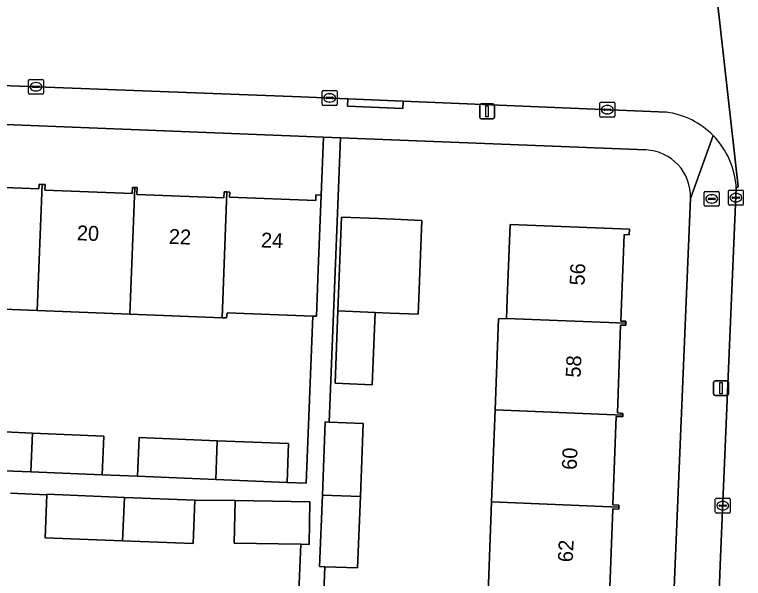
# Model space of a CAD drawing. Extents: x 160077 to 160948, y 386481 to 387498.
# Drawn here: x 160763.55 to 160812.49, y 386635.22 to 386673.05 of the extents above; entities that cross this region are included whole.
import ezdxf

# ---------------------------------------------------------------- set-up
doc = ezdxf.new("R2010")
doc.units = 0
for name, color, linetype in [('IMGEO_Brandkraan', 7, 'Continuous'), ('IMGEO_Erf', 7, 'Continuous'), ('IMGEO_Kolk', 7, 'Continuous'), ('IMGEO_Lichtmast', 7, 'Continuous'), ('IMGEO_Pand', 7, 'Continuous'), ('IMGEO_Pand_nummerreeks', 7, 'Continuous'), ('IMGEO_Rijbaan_lokaal_open', 7, 'Continuous'), ('IMGEO_Voetpad_open', 7, 'Continuous')]:
    doc.layers.add(name, color=color, linetype=linetype)

msp = doc.modelspace()

# ---------------------------------------------------------------- linework, layer by layer
at = {"layer": 'IMGEO_Brandkraan'}
for p, q in [((160809.863, 386660.258), (160809.863, 386661.11)), ((160809.938, 386661.184), (160810.79, 386661.184)), ((160810.351, 386660.964), (160810.376, 386660.964)), ((160810.864, 386661.11), (160810.864, 386660.258)), ((160810.122, 386660.678), (160810.122, 386660.69)), ((160810.56, 386660.641), (160810.162, 386660.641)), ((160810.165, 386660.727), (160810.563, 386660.727)), ((160810.374, 386660.404), (160810.349, 386660.404)), ((160810.606, 386660.69), (160810.606, 386660.678)), ((160810.79, 386660.184), (160809.938, 386660.184))]:
    msp.add_line(p, q, dxfattribs=at)
for points in [[(160809.863, 386660.258), (160809.863, 386661.11)], [(160809.938, 386661.184), (160810.79, 386661.184)], [(160810.864, 386661.11), (160810.864, 386660.258)], [(160810.79, 386660.184), (160809.938, 386660.184)]]:
    msp.add_lwpolyline(points, dxfattribs=at)
for centre, radius, start, end in [((160809.94, 386661.108), 0.0765, 91.552, 178.448), ((160809.94, 386661.108), 0.0765, 91.552, 178.448), ((160810.788, 386661.108), 0.0765, 1.552, 88.448), ((160810.788, 386661.108), 0.0765, 1.552, 88.448), ((160810.162, 386660.687), 0.0403, 85.8775, 175.7526), ((160810.159, 386660.677), 0.0366, 178.938, 274.7102), ((160810.563, 386660.684), 0.043, 264.8664, 352.4533), ((160810.567, 386660.689), 0.0386, 1.7309, 96.639), ((160809.94, 386660.26), 0.0765, 181.552, 268.448), ((160809.94, 386660.26), 0.0765, 181.552, 268.448), ((160810.788, 386660.26), 0.0765, 271.552, 358.448), ((160810.788, 386660.26), 0.0765, 271.552, 358.448)]:
    msp.add_arc(centre, radius, start, end, dxfattribs=at)
for centre, major_axis, ratio, start_param, end_param in [((160810.35, 386660.684), (-0.387, 0.002), 0.722429, 4.712389, 7.853982), ((160810.375, 386660.684), (-0.39, 0.002), 0.717154, 1.570796, 4.712389)]:
    msp.add_ellipse(centre, major_axis=major_axis, ratio=ratio, start_param=start_param, end_param=end_param, dxfattribs=at)
at = {"layer": 'IMGEO_Erf'}
for points in [[(160759.369, 386661.58), (160765.188, 386661.36), (160765.2, 386661.664), (160765.398, 386661.657), (160765.597, 386661.649), (160765.583, 386661.277), (160771.454, 386661.043), (160771.47, 386661.448), (160771.622, 386661.442), (160771.775, 386661.435), (160771.758, 386660.986), (160777.607, 386660.753), (160777.623, 386661.153), (160777.812, 386661.146), (160778.002, 386661.138), (160777.988, 386660.799), (160783.77, 386660.568), (160783.785, 386660.944), (160784.143, 386660.93), (160784.298, 386664.825), (160710.106, 386667.774)], [(160805.936, 386663.965), (160785.43, 386664.78), (160784.672, 386645.705), (160786.967, 386645.614), (160786.773, 386640.705), (160786.584, 386635.921), (160784.384, 386636.008), (160783.785, 386620.893), (160783.537, 386614.798), (160804.844, 386613.93)], [(160807.05, 386615.957), (160808.932, 386660.717)], [(160795.351, 386634.223), (160795.583, 386640.347), (160795.818, 386646.524), (160796.05, 386652.641), (160796.583, 386652.663), (160796.632, 386653.966), (160796.822, 386658.962), (160804.836, 386658.658), (160804.821, 386658.281), (160804.486, 386658.294), (160804.266, 386652.489), (160804.603, 386652.476), (160804.597, 386652.338), (160804.592, 386652.201), (160804.241, 386652.214), (160804.026, 386646.323), (160804.395, 386646.292), (160804.39, 386646.178), (160804.386, 386646.064), (160803.941, 386646.081), (160803.716, 386640.149), (160804.135, 386640.133), (160804.13, 386640), (160804.124, 386639.865), (160803.722, 386639.88), (160803.5, 386634.021)], [(160762.383, 386645.067), (160764.751, 386644.969), (160769.538, 386644.771), (160769.431, 386642.167), (160771.818, 386642.07), (160771.925, 386644.674), (160777.165, 386644.458), (160781.952, 386644.26), (160781.845, 386641.656), (160783.125, 386641.603), (160783.572, 386652.817), (160777.825, 386653.046), (160777.779, 386652.695), (160777.485, 386652.707), (160771.293, 386652.951), (160765.07, 386653.196), (160758.926, 386653.439)], [(160758.091, 386630.27), (160764.211, 386630.003), (160770.472, 386629.731), (160776.498, 386629.469), (160776.859, 386629.453), (160776.84, 386629.199), (160782.415, 386628.96), (160782.782, 386637.507), (160778.308, 386637.581), (160778.356, 386640.441), (160775.653, 386640.471), (160775.538, 386637.558), (160770.807, 386637.746), (160765.615, 386637.952), (160765.729, 386640.833), (160763.269, 386640.93)]]:
    msp.add_lwpolyline(points, dxfattribs=at)
msp.add_lwpolyline([(160785.073, 386648.315), (160785.257, 386653.161), (160785.496, 386659.456), (160787.992, 386659.357), (160789.023, 386659.316), (160790.896, 386659.242), (160790.688, 386654.011), (160790.646, 386652.946), (160788.773, 386653.018), (160787.753, 386653.057), (160787.569, 386648.216)], close=True, dxfattribs=at)
msp.add_arc((160805.808, 386660.841), 3.127, 357.7259, 87.6519, dxfattribs=at)
at = {"layer": 'IMGEO_Kolk'}
for p, q in [((160764.486, 386667.773), (160764.486, 386668.625)), ((160764.561, 386668.699), (160765.413, 386668.699)), ((160764.788, 386668.242), (160765.186, 386668.242)), ((160764.974, 386668.479), (160764.999, 386668.479)), ((160765.487, 386668.625), (160765.487, 386667.773)), ((160764.745, 386668.193), (160764.745, 386668.205)), ((160765.183, 386668.156), (160764.785, 386668.156)), ((160764.997, 386667.919), (160764.972, 386667.919)), ((160765.229, 386668.205), (160765.229, 386668.193)), ((160784.207, 386667.027), (160784.207, 386667.879)), ((160784.282, 386667.953), (160785.134, 386667.953)), ((160785.208, 386667.879), (160785.208, 386667.027)), ((160765.413, 386667.699), (160764.561, 386667.699)), ((160784.466, 386667.447), (160784.466, 386667.459)), ((160784.904, 386667.41), (160784.506, 386667.41)), ((160784.509, 386667.496), (160784.907, 386667.496)), ((160784.695, 386667.733), (160784.72, 386667.733)), ((160784.95, 386667.459), (160784.95, 386667.447)), ((160785.134, 386666.953), (160784.282, 386666.953)), ((160784.718, 386667.173), (160784.693, 386667.173)), ((160802.855, 386666.241), (160802.855, 386667.093)), ((160802.93, 386667.167), (160803.782, 386667.167)), ((160803.343, 386666.947), (160803.368, 386666.947)), ((160803.856, 386667.093), (160803.856, 386666.241)), ((160803.114, 386666.661), (160803.114, 386666.673)), ((160803.552, 386666.624), (160803.154, 386666.624)), ((160803.157, 386666.71), (160803.555, 386666.71)), ((160803.366, 386666.387), (160803.341, 386666.387)), ((160803.598, 386666.673), (160803.598, 386666.661)), ((160803.782, 386666.167), (160802.93, 386666.167)), ((160811.482, 386660.338), (160811.482, 386661.19)), ((160811.557, 386661.264), (160812.409, 386661.264)), ((160811.97, 386661.044), (160811.995, 386661.044)), ((160812.483, 386661.19), (160812.483, 386660.338)), ((160811.741, 386660.758), (160811.741, 386660.77)), ((160812.179, 386660.721), (160811.781, 386660.721)), ((160811.784, 386660.807), (160812.182, 386660.807)), ((160811.993, 386660.484), (160811.968, 386660.484)), ((160812.225, 386660.77), (160812.225, 386660.758)), ((160812.409, 386660.264), (160811.557, 386660.264)), ((160810.603, 386639.674), (160810.603, 386640.526)), ((160810.678, 386640.6), (160811.53, 386640.6)), ((160811.091, 386640.38), (160811.116, 386640.38)), ((160811.604, 386640.526), (160811.604, 386639.674)), ((160810.862, 386640.094), (160810.862, 386640.106)), ((160811.3, 386640.057), (160810.902, 386640.057)), ((160810.905, 386640.143), (160811.303, 386640.143)), ((160811.346, 386640.106), (160811.346, 386640.094)), ((160811.53, 386639.6), (160810.678, 386639.6)), ((160811.114, 386639.82), (160811.089, 386639.82))]:
    msp.add_line(p, q, dxfattribs=at)
for points in [[(160764.486, 386667.773), (160764.486, 386668.625)], [(160764.561, 386668.699), (160765.413, 386668.699)], [(160765.487, 386668.625), (160765.487, 386667.773)], [(160784.207, 386667.027), (160784.207, 386667.879)], [(160784.282, 386667.953), (160785.134, 386667.953)], [(160785.208, 386667.879), (160785.208, 386667.027)], [(160765.413, 386667.699), (160764.561, 386667.699)], [(160785.134, 386666.953), (160784.282, 386666.953)], [(160802.855, 386666.241), (160802.855, 386667.093)], [(160802.93, 386667.167), (160803.782, 386667.167)], [(160803.856, 386667.093), (160803.856, 386666.241)], [(160803.782, 386666.167), (160802.93, 386666.167)], [(160811.482, 386660.338), (160811.482, 386661.19)], [(160811.557, 386661.264), (160812.409, 386661.264)], [(160812.483, 386661.19), (160812.483, 386660.338)], [(160812.409, 386660.264), (160811.557, 386660.264)], [(160810.603, 386639.674), (160810.603, 386640.526)], [(160810.678, 386640.6), (160811.53, 386640.6)], [(160811.604, 386640.526), (160811.604, 386639.674)], [(160811.53, 386639.6), (160810.678, 386639.6)]]:
    msp.add_lwpolyline(points, dxfattribs=at)
for centre, radius, start, end in [((160764.563, 386668.623), 0.0765, 91.552, 178.448), ((160764.563, 386668.623), 0.0765, 91.552, 178.448), ((160764.785, 386668.202), 0.0403, 85.8775, 175.7526), ((160765.19, 386668.204), 0.0386, 1.7309, 96.639), ((160765.411, 386668.623), 0.0765, 1.552, 88.448), ((160765.411, 386668.623), 0.0765, 1.552, 88.448), ((160764.563, 386667.775), 0.0765, 181.552, 268.448), ((160764.563, 386667.775), 0.0765, 181.552, 268.448), ((160764.782, 386668.192), 0.0366, 178.938, 274.7102), ((160765.186, 386668.199), 0.043, 264.8664, 352.4533), ((160765.411, 386667.775), 0.0765, 271.552, 358.448), ((160765.411, 386667.775), 0.0765, 271.552, 358.448), ((160784.284, 386667.877), 0.0765, 91.552, 178.448), ((160784.284, 386667.877), 0.0765, 91.552, 178.448), ((160785.132, 386667.877), 0.0765, 1.552, 88.448), ((160785.132, 386667.877), 0.0765, 1.552, 88.448), ((160784.506, 386667.456), 0.0403, 85.8775, 175.7526), ((160784.503, 386667.446), 0.0366, 178.938, 274.7102), ((160784.907, 386667.453), 0.043, 264.8664, 352.4533), ((160784.911, 386667.458), 0.0386, 1.7309, 96.639), ((160784.284, 386667.029), 0.0765, 181.552, 268.448), ((160784.284, 386667.029), 0.0765, 181.552, 268.448), ((160785.132, 386667.029), 0.0765, 271.552, 358.448), ((160785.132, 386667.029), 0.0765, 271.552, 358.448), ((160802.932, 386667.091), 0.0765, 91.552, 178.448), ((160802.932, 386667.091), 0.0765, 91.552, 178.448), ((160803.78, 386667.091), 0.0765, 1.552, 88.448), ((160803.78, 386667.091), 0.0765, 1.552, 88.448), ((160803.154, 386666.67), 0.0403, 85.8775, 175.7526), ((160803.151, 386666.66), 0.0366, 178.938, 274.7102), ((160803.555, 386666.667), 0.043, 264.8664, 352.4533), ((160803.559, 386666.672), 0.0386, 1.7309, 96.639), ((160802.932, 386666.243), 0.0765, 181.552, 268.448), ((160802.932, 386666.243), 0.0765, 181.552, 268.448), ((160803.78, 386666.243), 0.0765, 271.552, 358.448), ((160803.78, 386666.243), 0.0765, 271.552, 358.448), ((160811.559, 386661.188), 0.0765, 91.552, 178.448), ((160811.559, 386661.188), 0.0765, 91.552, 178.448), ((160812.407, 386661.188), 0.0765, 1.552, 88.448), ((160812.407, 386661.188), 0.0765, 1.552, 88.448), ((160811.781, 386660.767), 0.0403, 85.8775, 175.7526), ((160811.778, 386660.757), 0.0366, 178.938, 274.7102), ((160812.182, 386660.764), 0.043, 264.8664, 352.4533), ((160812.186, 386660.769), 0.0386, 1.7309, 96.639), ((160811.559, 386660.34), 0.0765, 181.552, 268.448), ((160811.559, 386660.34), 0.0765, 181.552, 268.448), ((160812.407, 386660.34), 0.0765, 271.552, 358.448), ((160812.407, 386660.34), 0.0765, 271.552, 358.448), ((160810.68, 386640.524), 0.0765, 91.552, 178.448), ((160810.68, 386640.524), 0.0765, 91.552, 178.448), ((160811.528, 386640.524), 0.0765, 1.552, 88.448), ((160811.528, 386640.524), 0.0765, 1.552, 88.448), ((160810.902, 386640.103), 0.0403, 85.8775, 175.7526), ((160810.899, 386640.093), 0.0366, 178.938, 274.7102), ((160811.303, 386640.1), 0.043, 264.8664, 352.4533), ((160811.307, 386640.105), 0.0386, 1.7309, 96.639), ((160810.68, 386639.676), 0.0765, 181.552, 268.448), ((160810.68, 386639.676), 0.0765, 181.552, 268.448), ((160811.528, 386639.676), 0.0765, 271.552, 358.448), ((160811.528, 386639.676), 0.0765, 271.552, 358.448)]:
    msp.add_arc(centre, radius, start, end, dxfattribs=at)
for centre, major_axis, ratio, start_param, end_param in [((160764.973, 386668.199), (-0.387, 0.002), 0.722429, 4.712389, 7.853982), ((160764.998, 386668.199), (-0.39, 0.002), 0.717154, 1.570796, 4.712389), ((160784.694, 386667.453), (-0.387, 0.002), 0.722429, 4.712389, 7.853982), ((160784.719, 386667.453), (-0.39, 0.002), 0.717154, 1.570796, 4.712389), ((160803.342, 386666.667), (-0.387, 0.002), 0.722429, 4.712389, 7.853982), ((160803.367, 386666.667), (-0.39, 0.002), 0.717154, 1.570796, 4.712389), ((160811.969, 386660.764), (-0.387, 0.002), 0.722429, 4.712389, 7.853982), ((160811.994, 386660.764), (-0.39, 0.002), 0.717154, 1.570796, 4.712389), ((160811.09, 386640.1), (-0.387, 0.002), 0.722429, 4.712389, 7.853982), ((160811.115, 386640.1), (-0.39, 0.002), 0.717154, 1.570796, 4.712389)]:
    msp.add_ellipse(centre, major_axis=major_axis, ratio=ratio, start_param=start_param, end_param=end_param, dxfattribs=at)
at = {"layer": 'IMGEO_Lichtmast'}
for p, q in [((160794.781, 386666.152), (160794.781, 386666.952)), ((160794.781, 386666.952), (160794.781, 386666.152)), ((160794.881, 386667.052), (160795.671, 386667.052)), ((160795.671, 386667.052), (160794.881, 386667.052)), ((160795.771, 386666.952), (160795.771, 386666.152)), ((160795.771, 386666.152), (160795.771, 386666.952)), ((160795.671, 386666.052), (160794.881, 386666.052)), ((160794.881, 386666.052), (160795.671, 386666.052)), ((160810.487, 386647.584), (160810.487, 386648.384)), ((160810.487, 386648.384), (160810.487, 386647.584)), ((160810.587, 386648.484), (160811.377, 386648.484)), ((160811.377, 386648.484), (160810.587, 386648.484)), ((160811.477, 386648.384), (160811.477, 386647.584)), ((160811.477, 386647.584), (160811.477, 386648.384)), ((160811.377, 386647.484), (160810.587, 386647.484)), ((160810.587, 386647.484), (160811.377, 386647.484))]:
    msp.add_line(p, q, dxfattribs=at)
for points in [[(160795.201, 386666.927), (160795.351, 386666.927), (160795.351, 386666.177), (160795.201, 386666.177), (160795.201, 386666.927)], [(160810.907, 386648.359), (160811.057, 386648.359), (160811.057, 386647.609), (160810.907, 386647.609), (160810.907, 386648.359)]]:
    msp.add_lwpolyline(points, dxfattribs=at)
for centre, start, end in [((160794.881, 386666.952), 90, 180), ((160794.881, 386666.952), 90, 180), ((160795.671, 386666.952), 0, 90), ((160795.671, 386666.952), 360, 90), ((160794.881, 386666.152), 180, 270), ((160794.881, 386666.152), 180, 270), ((160795.671, 386666.152), 270, 0), ((160795.671, 386666.152), 270, 0), ((160810.587, 386648.384), 90, 180), ((160810.587, 386648.384), 90, 180), ((160811.377, 386648.384), 0, 90), ((160811.377, 386648.384), 360, 90), ((160810.587, 386647.584), 180, 270), ((160810.587, 386647.584), 180, 270), ((160811.377, 386647.584), 270, 0), ((160811.377, 386647.584), 270, 0)]:
    msp.add_arc(centre, 0.1, start, end, dxfattribs=at)
at = {"layer": 'IMGEO_Pand'}
for points in [[(160765.398, 386661.657), (160765.2, 386661.664), (160765.188, 386661.36), (160759.369, 386661.58), (160759.369, 386661.869), (160759.252, 386661.87), (160758.926, 386653.439), (160765.07, 386653.196)], [(160765.07, 386653.196), (160771.293, 386652.951), (160771.622, 386661.442), (160771.47, 386661.448), (160771.454, 386661.043), (160765.583, 386661.277), (160765.597, 386661.649), (160765.398, 386661.657)], [(160777.812, 386661.146), (160777.623, 386661.153), (160777.607, 386660.753), (160771.758, 386660.986), (160771.775, 386661.435), (160771.622, 386661.442), (160771.293, 386652.951), (160777.485, 386652.707)], [(160784.143, 386660.93), (160783.785, 386660.944), (160783.77, 386660.568), (160777.988, 386660.799), (160778.002, 386661.138), (160777.812, 386661.146), (160777.485, 386652.707), (160777.779, 386652.695), (160777.825, 386653.046), (160783.572, 386652.817), (160783.82, 386652.807), (160783.944, 386655.934)], [(160789.023, 386659.316), (160787.992, 386659.357), (160785.496, 386659.456), (160785.257, 386653.161), (160787.753, 386653.057), (160788.773, 386653.018), (160790.646, 386652.946), (160790.688, 386654.011), (160790.896, 386659.242)], [(160804.597, 386652.338), (160804.603, 386652.476), (160804.266, 386652.489), (160804.486, 386658.294), (160804.821, 386658.281), (160804.836, 386658.658), (160796.822, 386658.962), (160796.632, 386653.966), (160796.583, 386652.663)], [(160785.257, 386653.161), (160785.073, 386648.315), (160787.569, 386648.216), (160787.753, 386653.057)], [(160804.39, 386646.178), (160804.395, 386646.292), (160804.026, 386646.323), (160804.241, 386652.214), (160804.592, 386652.201), (160804.597, 386652.338), (160796.583, 386652.663), (160796.05, 386652.641), (160795.818, 386646.524)], [(160764.751, 386644.969), (160762.383, 386645.067), (160762.43, 386646.212), (160759.919, 386646.316), (160759.872, 386645.17), (160759.511, 386645.185), (160759.404, 386642.581), (160764.65, 386642.364)], [(160795.818, 386646.524), (160795.583, 386640.347), (160804.13, 386640), (160804.135, 386640.133), (160803.716, 386640.149), (160803.941, 386646.081), (160804.386, 386646.064), (160804.39, 386646.178)], [(160786.967, 386645.614), (160784.672, 386645.705), (160784.416, 386645.715), (160784.222, 386640.808), (160786.773, 386640.705)], [(160769.431, 386642.167), (160769.538, 386644.771), (160764.751, 386644.969), (160764.65, 386642.364)], [(160771.925, 386644.674), (160771.818, 386642.07), (160777.064, 386641.853), (160777.165, 386644.458)], [(160781.845, 386641.656), (160781.952, 386644.26), (160777.165, 386644.458), (160777.064, 386641.853)], [(160770.929, 386640.659), (160765.73, 386640.865), (160765.729, 386640.833), (160765.615, 386637.952), (160770.807, 386637.746)], [(160775.538, 386637.558), (160775.653, 386640.471), (160770.929, 386640.659), (160770.807, 386637.746)], [(160783.369, 386640.358), (160778.356, 386640.441), (160778.308, 386637.581), (160782.782, 386637.507), (160783.322, 386637.498)], [(160786.773, 386640.705), (160784.222, 386640.808), (160784.032, 386636.022), (160784.384, 386636.008), (160786.584, 386635.921)], [(160803.873, 386633.878), (160803.878, 386634.007), (160803.5, 386634.021), (160803.722, 386639.88), (160804.124, 386639.865), (160804.13, 386640), (160795.583, 386640.347), (160795.351, 386634.223)]]:
    msp.add_lwpolyline(points, close=True, dxfattribs=at)
at = {"layer": 'IMGEO_Rijbaan_lokaal_open'}
for points in [[(160813.836, 386700.495), (160810.411, 386722.747), (160809.998, 386725.345), (160806.912, 386744.746), (160806.241, 386750), (160805.996, 386751.914), (160804.256, 386763.136), (160803.036, 386770.539), (160800.264, 386788.501), (160800.062, 386789.668), (160793.031, 386788.583), (160794.727, 386777.599), (160795.33, 386773.695), (160798.275, 386754.619), (160798.992, 386750), (160802.535, 386727.194), (160807.755, 386694.276), (160809.921, 386680.44), (160810.008, 386680.46), (160812.135, 386661.504), (160812.011, 386661.39), (160810.958, 386636.637), (160810.118, 386615.402)], [(160812.011, 386661.39), (160812.135, 386661.504), (160810.008, 386680.46)], [(160686.188, 386671.33), (160705.21, 386670.567), (160707.966, 386670.421), (160709.41, 386670.37), (160732.207, 386669.443), (160755.601, 386668.55), (160782.779, 386667.534), (160785.921, 386667.402), (160789.637, 386667.245), (160807.317, 386666.5)]]:
    msp.add_lwpolyline(points, dxfattribs=at)
for centre, radius, start, end in [((160806.584, 386661.117), 5.433, 44.564, 82.2475), ((160806.582, 386661.114), 5.436, 2.905, 44.5625)]:
    msp.add_arc(centre, radius, start, end, dxfattribs=at)
at = {"layer": 'IMGEO_Voetpad_open'}
for points in [[(160807.317, 386666.5), (160789.637, 386667.245), (160789.616, 386666.746), (160785.9, 386666.903), (160785.921, 386667.402), (160782.779, 386667.534), (160755.601, 386668.55), (160732.207, 386669.443), (160709.41, 386670.37), (160709.387, 386669.871), (160705.187, 386670.068), (160705.21, 386670.567), (160686.188, 386671.33)], [(160685.945, 386668.735), (160708.53, 386667.837), (160710.106, 386667.774), (160784.298, 386664.825), (160785.43, 386664.78), (160805.936, 386663.965)], [(160783.785, 386620.893), (160784.384, 386636.008), (160784.032, 386636.022), (160784.222, 386640.808), (160784.416, 386645.715), (160784.672, 386645.705), (160785.43, 386664.78), (160784.298, 386664.825), (160784.143, 386660.93), (160783.944, 386655.934), (160783.82, 386652.807), (160783.572, 386652.817), (160783.125, 386641.603), (160781.845, 386641.656), (160777.064, 386641.853), (160771.818, 386642.07), (160769.431, 386642.167), (160764.65, 386642.364), (160759.404, 386642.581)], [(160810.455, 386664.929), (160808.932, 386660.717), (160807.05, 386615.957)], [(160808.932, 386660.717), (160810.455, 386664.929)], [(160810.118, 386615.402), (160810.958, 386636.637), (160812.011, 386661.39)], [(160763.269, 386640.93), (160765.729, 386640.833), (160765.73, 386640.865), (160770.929, 386640.659), (160775.653, 386640.471), (160778.356, 386640.441), (160783.369, 386640.358), (160783.322, 386637.498), (160782.782, 386637.507), (160782.415, 386628.96)]]:
    msp.add_lwpolyline(points, dxfattribs=at)
msp.add_lwpolyline([(160789.637, 386667.245), (160785.921, 386667.402), (160785.9, 386666.903), (160789.616, 386666.746)], close=True, dxfattribs=at)
for centre, radius, start, end in [((160806.584, 386661.117), 5.433, 44.564, 82.2475), ((160806.582, 386661.114), 5.436, 2.905, 44.5625), ((160805.808, 386660.841), 3.127, 357.7259, 87.6519)]:
    msp.add_arc(centre, radius, start, end, dxfattribs=at)

# ---------------------------------------------------------------- texts
at = {"layer": 'IMGEO_Pand_nummerreeks'}
for s, rotation, p in [('20', 357.7745, (160767.721, 386657.909)), ('22', 357.7745, (160773.898, 386657.668)), ('24', 357.7769, (160780.084, 386657.428)), ('56', 87.571, (160801.817, 386654.859)), ('58', 87.571, (160801.554, 386648.676)), ('60', 87.571, (160801.292, 386642.489)), ('62', 87.571, (160801.029, 386636.297))]:
    msp.add_text(s, height=1, rotation=rotation, dxfattribs=at).set_placement(p)

doc.saveas('drawing.dxf')
